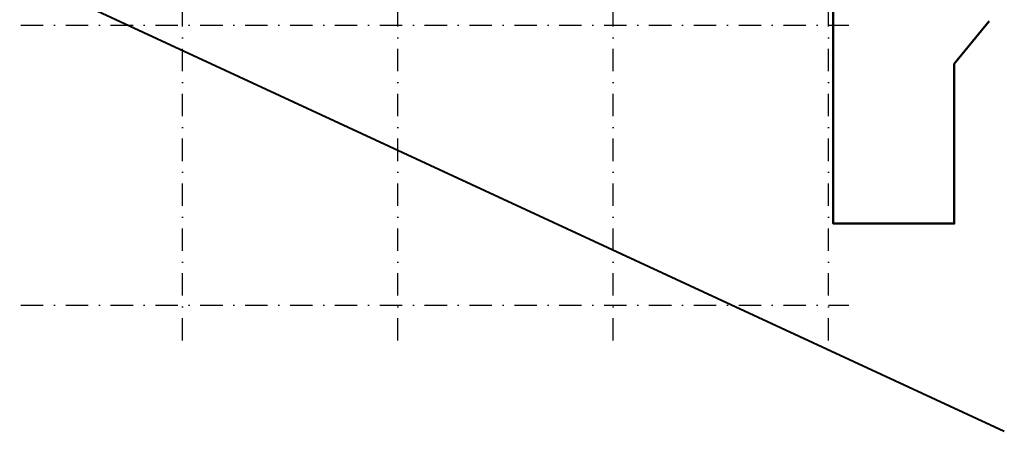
# Model space of a CAD drawing. Header units: millimetres. Extents: x -33711 to 550618, y -222428 to 596511.
# Tile 290 of 656: x 332990 to 360425, y -187128 to -175660. Entities that reach past the tile are written whole.
import ezdxf

# ---------------------------------------------------------------- set-up
doc = ezdxf.new("R2010")
doc.units = ezdxf.units.MM
doc.linetypes.add('DASHDOT', pattern=[0.5, 0.25, -0.125, 0, -0.125])
doc.layers.add('IN_C_OSA', color=6, linetype='DASHDOT')
doc.layers.add('IN_C_TLUSTA', color=5, linetype='Continuous', lineweight=50)
doc.layers.add('IN_NS_TLUSTA', color=1, linetype='Continuous', lineweight=40)

msp = doc.modelspace()

# ---------------------------------------------------------------- linework, layer by layer
at = {"layer": 'IN_C_OSA', "color": 4, "ltscale": 2500}
for p, q in [((337525.47557, -184598.75097), (337525.47557, -159329.95024)), ((343525.47557, -184598.75097), (343525.47557, -159329.95024)), ((349525.47557, -184598.75097), (349525.47557, -159329.95024)), ((355525.47557, -184598.75097), (355525.47557, -159329.95024)), ((295519.51551, -175812.58628), (356092.68823, -175812.58628)), ((295519.51551, -183612.58628), (356092.68823, -183612.58628))]:
    msp.add_line(p, q, dxfattribs=at)
at = {"layer": 'IN_C_TLUSTA'}
msp.add_lwpolyline([(322560.4782, -173142.58682), (347560.47666, -173142.58716), (347560.47666, -172372.58716), (347460.47666, -172372.58716), (347460.47666, -170872.58716), (348810.47666, -170872.58716), (348810.47666, -170972.58716), (354410.47666, -170972.58716), (354410.47666, -170872.58716), (355760.47666, -170872.58716), (355760.47666, -172372.58716), (355660.47666, -172372.58716), (355660.47666, -181342.58716), (359030.47666, -181342.58716), (359030.47666, -176890.11477), (360000.09289, -175703.65547)], dxfattribs=at)
at = {"layer": 'IN_NS_TLUSTA'}
msp.add_lwpolyline([(285652.90482, -152472.68456), (360425.26219, -187128.11737)], dxfattribs=at)

doc.saveas('drawing.dxf')
